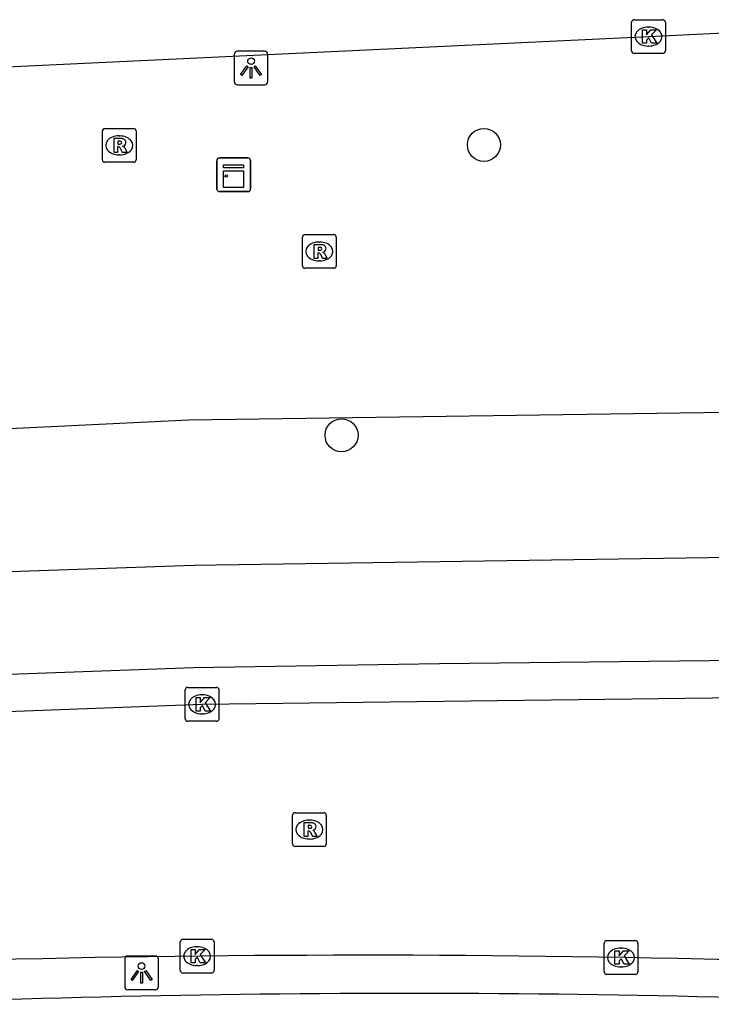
# Model space of a CAD drawing. Extents: x 159053 to 160041, y 380450 to 381422.
# Drawn here: x 159877.12 to 159897.62, y 380842.97 to 380872.15 of the extents above; entities that cross this region are included whole.
import ezdxf

# ---------------------------------------------------------------- set-up
doc = ezdxf.new("R2010")
doc.units = 0
for name, color, linetype in [('IMGEO_Berm_groen', 7, 'Continuous'), ('IMGEO_Boom', 7, 'Continuous'), ('IMGEO_Fietspad_gesloten', 7, 'Continuous'), ('IMGEO_Kast', 7, 'Continuous'), ('IMGEO_Kolk', 7, 'Continuous'), ('IMGEO_Lichtpunt', 7, 'Continuous'), ('IMGEO_Rijbaan_lokaal_gesloten', 7, 'Continuous'), ('IMGEO_Rijbaan_lokaal_open', 7, 'Continuous'), ('IMGEO_Rioolput', 7, 'Continuous')]:
    doc.layers.add(name, color=color, linetype=linetype)

msp = doc.modelspace()

# ---------------------------------------------------------------- linework, layer by layer
at = {"layer": 'IMGEO_Berm_groen'}
msp.add_lwpolyline([(159954.072, 380860.782), (159954.947, 380862.677), (159947.514, 380867.988), (159937.181, 380868.08), (159926.058, 380860.703), (159902.245, 380860.568), (159882.127, 380860.285), (159849.043, 380858.685), (159776.078, 380853.854), (159762.004, 380858.511), (159750.877, 380857.546), (159748.112, 380854.334), (159749.968, 380850.893)], dxfattribs=at)
at = {"layer": 'IMGEO_Boom'}
for centre in [(159890.874, 380868.442), (159886.656, 380859.835)]:
    msp.add_circle(centre, 0.489, dxfattribs=at)
at = {"layer": 'IMGEO_Fietspad_gesloten'}
for points in [[(159941.999, 380856.385), (159900.169, 380856.239), (159882.277, 380855.98), (159871.949, 380855.624), (159861.854, 380855.168), (159841.235, 380853.915), (159802.241, 380850.732), (159761.702, 380847.843)], [(159761.439, 380844.812), (159761.948, 380844.796), (159802.587, 380847.782), (159841.485, 380850.858), (159862.024, 380852.122), (159872.183, 380852.589), (159882.27, 380852.951), (159889.555, 380853.072), (159900.233, 380853.185), (159942.503, 380853.274)]]:
    msp.add_lwpolyline(points, dxfattribs=at)
msp.add_arc((159888.541, 380466.416), 376.876, 87.15952, 92.89216, dxfattribs=at)
at = {"layer": 'IMGEO_Kast'}
for p, q in [((159882.96, 380867.132), (159882.96, 380867.973)), ((159882.96, 380867.973), (159882.96, 380867.132)), ((159883.035, 380868.057), (159883.876, 380868.057)), ((159883.876, 380868.057), (159883.035, 380868.057)), ((159883.96, 380867.982), (159883.96, 380867.141)), ((159883.96, 380867.141), (159883.96, 380867.982)), ((159883.885, 380867.057), (159883.044, 380867.057)), ((159883.044, 380867.057), (159883.885, 380867.057))]:
    msp.add_line(p, q, dxfattribs=at)
for points in [[(159883.155, 380867.847), (159883.755, 380867.847), (159883.755, 380867.762), (159883.155, 380867.762), (159883.155, 380867.847)], [(159883.155, 380867.672), (159883.755, 380867.672), (159883.755, 380867.183), (159883.155, 380867.183), (159883.155, 380867.672)]]:
    msp.add_lwpolyline(points, dxfattribs=at)
msp.add_circle((159883.239, 380867.521), 0.0377, dxfattribs=at)
for centre, start, end in [((159883.038, 380867.979), 92.4484, 184.2845), ((159883.038, 380867.979), 92.4484, 184.2845), ((159883.882, 380867.979), 2.4484, 94.2845), ((159883.882, 380867.979), 2.4484, 94.2845), ((159883.038, 380867.135), 182.4484, 274.2845), ((159883.038, 380867.135), 182.4484, 274.2845), ((159883.882, 380867.135), 272.4484, 4.2845), ((159883.882, 380867.135), 272.4484, 4.2845)]:
    msp.add_arc(centre, 0.0779, start, end, dxfattribs=at)
at = {"layer": 'IMGEO_Kolk'}
for p, q in [((159895.254, 380871.227), (159895.254, 380872.079)), ((159895.329, 380872.153), (159896.181, 380872.153)), ((159896.255, 380872.079), (159896.255, 380871.227)), ((159895.742, 380871.933), (159895.767, 380871.933)), ((159895.765, 380871.373), (159895.74, 380871.373)), ((159896.181, 380871.153), (159895.329, 380871.153)), ((159882.023, 380851.434), (159882.023, 380852.286)), ((159882.098, 380852.36), (159882.95, 380852.36)), ((159882.511, 380852.14), (159882.536, 380852.14)), ((159883.024, 380852.286), (159883.024, 380851.434)), ((159882.534, 380851.58), (159882.509, 380851.58)), ((159882.95, 380851.36), (159882.098, 380851.36)), ((159881.875, 380843.969), (159881.875, 380844.821)), ((159881.95, 380844.895), (159882.802, 380844.895)), ((159882.876, 380844.821), (159882.876, 380843.969)), ((159894.514, 380844.856), (159895.366, 380844.856)), ((159882.363, 380844.675), (159882.388, 380844.675)), ((159894.439, 380843.93), (159894.439, 380844.782)), ((159894.927, 380844.636), (159894.952, 380844.636)), ((159895.44, 380844.782), (159895.44, 380843.93)), ((159882.386, 380844.115), (159882.361, 380844.115)), ((159894.95, 380844.076), (159894.925, 380844.076)), ((159882.802, 380843.895), (159881.95, 380843.895)), ((159895.366, 380843.856), (159894.514, 380843.856))]:
    msp.add_line(p, q, dxfattribs=at)
for points in [[(159895.254, 380871.227), (159895.254, 380872.079)], [(159895.329, 380872.153), (159896.181, 380872.153)], [(159896.255, 380872.079), (159896.255, 380871.227)], [(159895.575, 380871.853), (159895.698, 380871.853), (159895.698, 380871.702), (159895.828, 380871.853), (159895.992, 380871.853), (159895.846, 380871.702), (159895.999, 380871.453), (159895.847, 380871.453), (159895.762, 380871.617), (159895.698, 380871.55), (159895.698, 380871.453), (159895.575, 380871.453), (159895.575, 380871.853)], [(159896.181, 380871.153), (159895.329, 380871.153)], [(159882.023, 380851.434), (159882.023, 380852.286)], [(159882.098, 380852.36), (159882.95, 380852.36)], [(159883.024, 380852.286), (159883.024, 380851.434)], [(159882.344, 380852.06), (159882.467, 380852.06), (159882.467, 380851.909), (159882.597, 380852.06), (159882.761, 380852.06), (159882.615, 380851.909), (159882.768, 380851.66), (159882.616, 380851.66), (159882.531, 380851.824), (159882.467, 380851.757), (159882.467, 380851.66), (159882.344, 380851.66), (159882.344, 380852.06)], [(159882.95, 380851.36), (159882.098, 380851.36)], [(159881.875, 380843.969), (159881.875, 380844.821)], [(159881.95, 380844.895), (159882.802, 380844.895)], [(159882.876, 380844.821), (159882.876, 380843.969)], [(159894.514, 380844.856), (159895.366, 380844.856)], [(159882.196, 380844.595), (159882.319, 380844.595), (159882.319, 380844.444), (159882.449, 380844.595), (159882.613, 380844.595), (159882.467, 380844.444), (159882.62, 380844.195), (159882.468, 380844.195), (159882.383, 380844.359), (159882.319, 380844.292), (159882.319, 380844.195), (159882.196, 380844.195), (159882.196, 380844.595)], [(159894.439, 380843.93), (159894.439, 380844.782)], [(159894.76, 380844.556), (159894.883, 380844.556), (159894.883, 380844.405), (159895.013, 380844.556), (159895.177, 380844.556), (159895.031, 380844.405), (159895.184, 380844.156), (159895.032, 380844.156), (159894.947, 380844.32), (159894.883, 380844.253), (159894.883, 380844.156), (159894.76, 380844.156), (159894.76, 380844.556)], [(159895.44, 380844.782), (159895.44, 380843.93)], [(159882.802, 380843.895), (159881.95, 380843.895)], [(159895.366, 380843.856), (159894.514, 380843.856)]]:
    msp.add_lwpolyline(points, dxfattribs=at)
for centre, start, end in [((159895.331, 380872.077), 91.552, 178.448), ((159895.331, 380872.077), 91.552, 178.448), ((159896.179, 380872.077), 1.552, 88.448), ((159896.179, 380872.077), 1.552, 88.448), ((159895.331, 380871.229), 181.552, 268.448), ((159895.331, 380871.229), 181.552, 268.448), ((159896.179, 380871.229), 271.552, 358.448), ((159896.179, 380871.229), 271.552, 358.448), ((159882.1, 380852.284), 91.552, 178.448), ((159882.1, 380852.284), 91.552, 178.448), ((159882.948, 380852.284), 1.552, 88.448), ((159882.948, 380852.284), 1.552, 88.448), ((159882.1, 380851.436), 181.552, 268.448), ((159882.1, 380851.436), 181.552, 268.448), ((159882.948, 380851.436), 271.552, 358.448), ((159882.948, 380851.436), 271.552, 358.448), ((159881.952, 380844.819), 91.552, 178.448), ((159881.952, 380844.819), 91.552, 178.448), ((159882.8, 380844.819), 1.552, 88.448), ((159882.8, 380844.819), 1.552, 88.448), ((159894.516, 380844.78), 91.552, 178.448), ((159894.516, 380844.78), 91.552, 178.448), ((159895.364, 380844.78), 1.552, 88.448), ((159895.364, 380844.78), 1.552, 88.448), ((159881.952, 380843.971), 181.552, 268.448), ((159881.952, 380843.971), 181.552, 268.448), ((159882.8, 380843.971), 271.552, 358.448), ((159882.8, 380843.971), 271.552, 358.448), ((159894.516, 380843.932), 181.552, 268.448), ((159894.516, 380843.932), 181.552, 268.448), ((159895.364, 380843.932), 271.552, 358.448), ((159895.364, 380843.932), 271.552, 358.448)]:
    msp.add_arc(centre, 0.0765, start, end, dxfattribs=at)
for centre, major_axis, ratio, start_param, end_param in [((159895.741, 380871.653), (-0.387, 0.002), 0.722429, 4.712389, 7.853982), ((159895.766, 380871.653), (-0.39, 0.002), 0.717154, 1.570796, 4.712389), ((159882.51, 380851.86), (-0.387, 0.002), 0.722429, 4.712389, 7.853982), ((159882.535, 380851.86), (-0.39, 0.002), 0.717154, 1.570796, 4.712389), ((159882.362, 380844.395), (-0.387, 0.002), 0.722429, 4.712389, 7.853982), ((159882.387, 380844.395), (-0.39, 0.002), 0.717154, 1.570796, 4.712389), ((159894.926, 380844.356), (-0.387, 0.002), 0.722429, 4.712389, 7.853982), ((159894.951, 380844.356), (-0.39, 0.002), 0.717154, 1.570796, 4.712389)]:
    msp.add_ellipse(centre, major_axis=major_axis, ratio=ratio, start_param=start_param, end_param=end_param, dxfattribs=at)
at = {"layer": 'IMGEO_Lichtpunt'}
for p, q in [((159883.476, 380871.125), (159883.476, 380870.318)), ((159883.476, 380871.125), (159883.476, 380870.318)), ((159884.378, 380871.22), (159883.57, 380871.22)), ((159884.378, 380871.22), (159883.57, 380871.22)), ((159884.472, 380870.318), (159884.472, 380871.125)), ((159884.472, 380870.318), (159884.472, 380871.125)), ((159883.57, 380870.224), (159884.378, 380870.224)), ((159883.57, 380870.224), (159884.378, 380870.224)), ((159880.23, 380844.304), (159880.23, 380843.497)), ((159880.23, 380844.304), (159880.23, 380843.497)), ((159881.132, 380844.399), (159880.324, 380844.399)), ((159881.132, 380844.399), (159880.324, 380844.399)), ((159881.226, 380843.497), (159881.226, 380844.304)), ((159881.226, 380843.497), (159881.226, 380844.304)), ((159880.324, 380843.403), (159881.132, 380843.403)), ((159880.324, 380843.403), (159881.132, 380843.403))]:
    msp.add_line(p, q, dxfattribs=at)
for points in [[(159883.85, 380870.789), (159883.889, 380870.761), (159883.701, 380870.499), (159883.663, 380870.526), (159883.85, 380870.789)], [(159884.062, 380870.761), (159884.1, 380870.788), (159884.287, 380870.526), (159884.248, 380870.498), (159884.062, 380870.761)], [(159883.952, 380870.741), (159883.999, 380870.741), (159883.999, 380870.419), (159883.952, 380870.419), (159883.952, 380870.741)], [(159880.604, 380843.968), (159880.643, 380843.94), (159880.455, 380843.678), (159880.417, 380843.705), (159880.604, 380843.968)], [(159880.816, 380843.94), (159880.854, 380843.967), (159881.041, 380843.705), (159881.002, 380843.677), (159880.816, 380843.94)], [(159880.706, 380843.92), (159880.753, 380843.92), (159880.753, 380843.598), (159880.706, 380843.598), (159880.706, 380843.92)]]:
    msp.add_lwpolyline(points, dxfattribs=at)
for centre in [(159883.975, 380870.923), (159880.729, 380844.102)]:
    msp.add_circle(centre, 0.0994, dxfattribs=at)
for centre, start, end in [((159883.57, 380871.125), 90, 180), ((159883.57, 380871.125), 90, 180), ((159884.378, 380871.125), 0, 90), ((159884.378, 380871.125), 0, 90), ((159883.57, 380870.318), 180, 270), ((159883.57, 380870.318), 180, 270), ((159884.378, 380870.318), 270, 0), ((159884.378, 380870.318), 270, 360), ((159880.324, 380844.304), 90, 180), ((159880.324, 380844.304), 90, 180), ((159881.132, 380844.304), 0, 90), ((159881.132, 380844.304), 0, 90), ((159880.324, 380843.497), 180, 270), ((159880.324, 380843.497), 180, 270), ((159881.132, 380843.497), 270, 0), ((159881.132, 380843.497), 270, 360)]:
    msp.add_arc(centre, 0.0946, start, end, dxfattribs=at)
at = {"layer": 'IMGEO_Rijbaan_lokaal_gesloten'}
msp.add_lwpolyline([(159942.485, 380852.167), (159900.033, 380852.075), (159882.524, 380851.86), (159861.995, 380851.083), (159841.53, 380849.793), (159782.107, 380845.096), (159761.503, 380843.735)], dxfattribs=at)
msp.add_arc((159887.288, 380403.789), 440.634, 87.8674, 94.39921, dxfattribs=at)
at = {"layer": 'IMGEO_Rijbaan_lokaal_open'}
msp.add_lwpolyline([(159865.01, 380870.195), (159873.175, 380870.588), (159895.755, 380871.653), (159899.01, 380871.816), (159905.029, 380872.069), (159914.096, 380872.13), (159915.273, 380872.126), (159916.501, 380872.138), (159929.567, 380871.92), (159941.767, 380871.714), (159957.703, 380871.452)], dxfattribs=at)
at = {"layer": 'IMGEO_Rioolput'}
for p, q in [((159879.568, 380868.003), (159879.568, 380868.855)), ((159879.643, 380868.929), (159880.495, 380868.929)), ((159880.569, 380868.855), (159880.569, 380868.003)), ((159880.056, 380868.709), (159880.081, 380868.709)), ((159880.079, 380868.149), (159880.054, 380868.149)), ((159880.495, 380867.929), (159879.643, 380867.929)), ((159885.499, 380864.858), (159885.499, 380865.71)), ((159885.574, 380865.784), (159886.426, 380865.784)), ((159885.987, 380865.564), (159886.012, 380865.564)), ((159886.5, 380865.71), (159886.5, 380864.858)), ((159886.01, 380865.004), (159885.985, 380865.004)), ((159886.426, 380864.784), (159885.574, 380864.784)), ((159885.278, 380848.648), (159886.13, 380848.648)), ((159885.203, 380847.722), (159885.203, 380848.574)), ((159885.691, 380848.428), (159885.716, 380848.428)), ((159886.204, 380848.574), (159886.204, 380847.722)), ((159885.714, 380847.868), (159885.689, 380847.868)), ((159886.13, 380847.648), (159885.278, 380847.648))]:
    msp.add_line(p, q, dxfattribs=at)
for points in [[(159879.568, 380868.003), (159879.568, 380868.855)], [(159879.643, 380868.929), (159880.495, 380868.929)], [(159880.569, 380868.855), (159880.569, 380868.003)], [(159880.157, 380868.627), (159879.905, 380868.629), (159879.905, 380868.229)], [(159880.083, 380868.548), (159880.029, 380868.548), (159880.029, 380868.467)], [(159880.029, 380868.467), (159880.081, 380868.467)], [(159879.905, 380868.229), (159880.029, 380868.229), (159880.029, 380868.391), (159880.04, 380868.391)], [(159880.087, 380868.362), (159880.158, 380868.229), (159880.298, 380868.229), (159880.233, 380868.355)], [(159880.495, 380867.929), (159879.643, 380867.929)], [(159885.499, 380864.858), (159885.499, 380865.71)], [(159885.574, 380865.784), (159886.426, 380865.784)], [(159886.5, 380865.71), (159886.5, 380864.858)], [(159886.088, 380865.482), (159885.836, 380865.484), (159885.836, 380865.084)], [(159885.836, 380865.084), (159885.96, 380865.084), (159885.96, 380865.246), (159885.971, 380865.246)], [(159886.014, 380865.403), (159885.96, 380865.403), (159885.96, 380865.322)], [(159885.96, 380865.322), (159886.012, 380865.322)], [(159886.018, 380865.217), (159886.089, 380865.084), (159886.229, 380865.084), (159886.164, 380865.21)], [(159886.426, 380864.784), (159885.574, 380864.784)], [(159885.278, 380848.648), (159886.13, 380848.648)], [(159885.203, 380847.722), (159885.203, 380848.574)], [(159885.792, 380848.346), (159885.54, 380848.348), (159885.54, 380847.948)], [(159886.204, 380848.574), (159886.204, 380847.722)], [(159885.54, 380847.948), (159885.664, 380847.948), (159885.664, 380848.11), (159885.675, 380848.11)], [(159885.718, 380848.267), (159885.664, 380848.267), (159885.664, 380848.186)], [(159885.664, 380848.186), (159885.716, 380848.186)], [(159885.722, 380848.081), (159885.793, 380847.948), (159885.933, 380847.948), (159885.868, 380848.074)], [(159886.13, 380847.648), (159885.278, 380847.648)]]:
    msp.add_lwpolyline(points, dxfattribs=at)
for centre, radius, start, end in [((159879.645, 380868.853), 0.0765, 91.552, 178.448), ((159879.645, 380868.853), 0.0765, 91.552, 178.448), ((159880.493, 380868.853), 0.0765, 1.552, 88.448), ((159880.493, 380868.853), 0.0765, 1.552, 88.448), ((159880.065, 380868.656), 0.19, 274.7715, 282.9687), ((159880.089, 380868.452), 0.0964, 77.0061, 93.1865), ((159880.103, 380868.509), 0.0378, 276.6634, 79.6772), ((159880.156, 380868.517), 0.109, 350.3612, 89.416), ((159880.154, 380868.517), 0.112, 277.5842, 350.9817), ((159880.039, 380868.338), 0.0533, 26.0293, 88.6989), ((159880.138, 380868.302), 0.108, 29.5134, 73.7905), ((159879.645, 380868.005), 0.0765, 181.552, 268.448), ((159879.645, 380868.005), 0.0765, 181.552, 268.448), ((159880.493, 380868.005), 0.0765, 271.552, 358.448), ((159880.493, 380868.005), 0.0765, 271.552, 358.448), ((159885.576, 380865.708), 0.0765, 91.552, 178.448), ((159885.576, 380865.708), 0.0765, 91.552, 178.448), ((159886.424, 380865.708), 0.0765, 1.552, 88.448), ((159886.424, 380865.708), 0.0765, 1.552, 88.448), ((159885.97, 380865.193), 0.0533, 26.0293, 88.6989), ((159885.996, 380865.511), 0.19, 274.7715, 282.9687), ((159886.02, 380865.307), 0.0964, 77.0061, 93.1865), ((159886.034, 380865.364), 0.0378, 276.6634, 79.6772), ((159886.087, 380865.372), 0.109, 350.3612, 89.416), ((159886.085, 380865.372), 0.112, 277.5842, 350.9817), ((159886.069, 380865.157), 0.108, 29.5134, 73.7905), ((159885.576, 380864.86), 0.0765, 181.552, 268.448), ((159885.576, 380864.86), 0.0765, 181.552, 268.448), ((159886.424, 380864.86), 0.0765, 271.552, 358.448), ((159886.424, 380864.86), 0.0765, 271.552, 358.448), ((159885.28, 380848.572), 0.0765, 91.552, 178.448), ((159885.28, 380848.572), 0.0765, 91.552, 178.448), ((159886.128, 380848.572), 0.0765, 1.552, 88.448), ((159886.128, 380848.572), 0.0765, 1.552, 88.448), ((159885.791, 380848.236), 0.109, 350.3612, 89.416), ((159885.674, 380848.057), 0.0533, 26.0293, 88.6989), ((159885.7, 380848.375), 0.19, 274.7715, 282.9687), ((159885.724, 380848.171), 0.0964, 77.0061, 93.1865), ((159885.738, 380848.228), 0.0378, 276.6634, 79.6772), ((159885.789, 380848.236), 0.112, 277.5842, 350.9817), ((159885.773, 380848.021), 0.108, 29.5134, 73.7905), ((159885.28, 380847.724), 0.0765, 181.552, 268.448), ((159885.28, 380847.724), 0.0765, 181.552, 268.448), ((159886.128, 380847.724), 0.0765, 271.552, 358.448), ((159886.128, 380847.724), 0.0765, 271.552, 358.448)]:
    msp.add_arc(centre, radius, start, end, dxfattribs=at)
for centre, major_axis, ratio, start_param, end_param in [((159880.055, 380868.429), (-0.387, 0.002), 0.722429, 4.712389, 7.853982), ((159880.08, 380868.429), (-0.39, 0.002), 0.717154, 1.570796, 4.712389), ((159885.986, 380865.284), (-0.387, 0.002), 0.722429, 4.712389, 7.853982), ((159886.011, 380865.284), (-0.39, 0.002), 0.717154, 1.570796, 4.712389), ((159885.69, 380848.148), (-0.387, 0.002), 0.722429, 4.712389, 7.853982), ((159885.715, 380848.148), (-0.39, 0.002), 0.717154, 1.570796, 4.712389)]:
    msp.add_ellipse(centre, major_axis=major_axis, ratio=ratio, start_param=start_param, end_param=end_param, dxfattribs=at)

doc.saveas('drawing.dxf')
